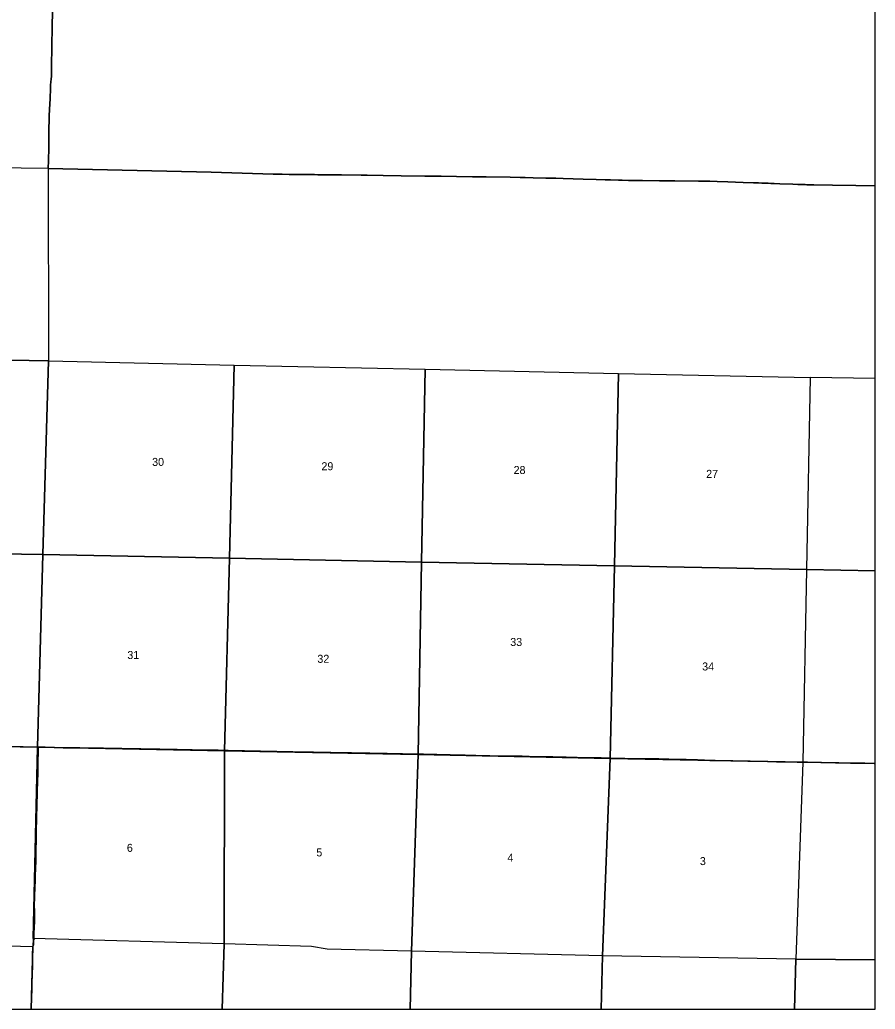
# Model space of a CAD drawing. Extents: x 2.1 to 73.9, y 4 to 26.
# Drawn here: x 6.664 to 8.9, y 14.1 to 16.686 of the extents above; entities that cross this region are included whole.
import ezdxf

# ---------------------------------------------------------------- set-up
doc = ezdxf.new("R2010")
doc.units = 0
doc.layers.add('GM_X_Corporation', color=7, linetype='Continuous')
doc.layers.add('GM_X_Section_Text', color=7, linetype='Continuous')

msp = doc.modelspace()

# ---------------------------------------------------------------- linework, layer by layer
at = {"layer": 'GM_X_Corporation'}
for points in [[(6.7502, 16.731), (6.7491, 16.6734), (6.7481, 16.6112), (6.7474, 16.5692), (6.7471, 16.5448), (6.747, 16.5443), (6.7467, 16.5381), (6.746, 16.5319), (6.7449, 16.5226), (6.7444, 16.5164), (6.744, 16.5071), (6.7433, 16.4791), (6.7428, 16.4667), (6.7411, 16.4356), (6.7406, 16.4232), (6.7402, 16.403), (6.7399, 16.3843), (6.7399, 16.3734), (6.7399, 16.3703), (6.7401, 16.361), (6.7401, 16.357), (6.7401, 16.3532), (6.7401, 16.3423), (6.7395, 16.3268), (6.7393, 16.3182), (6.7383, 16.2971), (7.1641, 16.2882), (7.3268, 16.2825), (7.334, 16.2824), (7.3502, 16.2822), (7.3686, 16.282), (7.391, 16.2818), (7.4087, 16.2816), (7.4347, 16.2813), (7.4433, 16.2811), (7.4588, 16.2811), (7.4681, 16.281), (7.4848, 16.2809), (7.4868, 16.2809), (7.5054, 16.2807), (7.5568, 16.28), (7.5723, 16.2796), (7.6143, 16.2791), (7.661, 16.2784), (7.7232, 16.2777), (7.7344, 16.2775), (7.7652, 16.277), (7.8056, 16.2765), (7.8476, 16.2757), (7.8834, 16.2753), (7.9456, 16.2745), (7.972, 16.274), (7.9854, 16.2738), (8.0062, 16.2734), (8.0389, 16.2725), (8.0653, 16.2718), (8.084, 16.2713), (8.1368, 16.2698), (8.171, 16.2688), (8.1944, 16.2681), (8.2085, 16.2677), (8.2286, 16.267), (8.2383, 16.2668), (8.2551, 16.2663), (8.2914, 16.2658), (8.3359, 16.2653), (8.3764, 16.265), (8.4385, 16.2643), (8.4466, 16.2642), (8.4589, 16.264), (8.4681, 16.2639), (8.4868, 16.2634), (8.5146, 16.2626), (8.555, 16.2611), (8.5821, 16.2601), (8.595, 16.2596), (8.6033, 16.2593), (8.6114, 16.259), (8.6201, 16.2587), (8.6276, 16.2584), (8.6358, 16.258), (8.651, 16.2574), (8.6851, 16.2561), (8.6976, 16.2558), (8.7054, 16.2556), (8.7108, 16.2554), (8.7169, 16.2552), (8.7214, 16.2551), (8.7284, 16.2549), (8.7349, 16.2547), (8.7399, 16.2545), (8.7885, 16.2536), (8.8491, 16.2527), (8.9, 16.252), (8.9, 20.9)], [(6.7502, 16.731), (6.7491, 16.6734), (6.7481, 16.6112), (6.7474, 16.5692), (6.7471, 16.5448), (6.747, 16.5443), (6.7467, 16.5381), (6.746, 16.5319), (6.7449, 16.5226), (6.7444, 16.5164), (6.744, 16.5071), (6.7433, 16.4791), (6.7428, 16.4667), (6.7411, 16.4356), (6.7406, 16.4232), (6.7402, 16.403), (6.7399, 16.3843), (6.7399, 16.3734), (6.7399, 16.3703), (6.7401, 16.361), (6.7401, 16.357), (6.7401, 16.3532), (6.7401, 16.3423), (6.7395, 16.3268), (6.7393, 16.3182), (6.7383, 16.2971), (7.1641, 16.2882), (7.3268, 16.2825), (7.334, 16.2824), (7.3502, 16.2822), (7.3686, 16.282), (7.391, 16.2818), (7.4087, 16.2816), (7.4347, 16.2813), (7.4433, 16.2811), (7.4588, 16.2811), (7.4681, 16.281), (7.4848, 16.2809), (7.4868, 16.2809), (7.5054, 16.2807), (7.5568, 16.28), (7.5723, 16.2796), (7.6143, 16.2791), (7.661, 16.2784), (7.7232, 16.2777), (7.7344, 16.2775), (7.7652, 16.277), (7.8056, 16.2765), (7.8476, 16.2757), (7.8834, 16.2753), (7.9456, 16.2745), (7.972, 16.274), (7.9854, 16.2738), (8.0062, 16.2734), (8.0389, 16.2725), (8.0653, 16.2718), (8.084, 16.2713), (8.1368, 16.2698), (8.171, 16.2688), (8.1944, 16.2681), (8.2085, 16.2677), (8.2286, 16.267), (8.2383, 16.2668), (8.2551, 16.2663), (8.2914, 16.2658), (8.3359, 16.2653), (8.3764, 16.265), (8.4385, 16.2643), (8.4466, 16.2642), (8.4589, 16.264), (8.4681, 16.2639), (8.4868, 16.2634), (8.5146, 16.2626), (8.555, 16.2611), (8.5821, 16.2601), (8.595, 16.2596), (8.6033, 16.2593), (8.6114, 16.259), (8.6201, 16.2587), (8.6276, 16.2584), (8.6358, 16.258), (8.651, 16.2574), (8.6851, 16.2561), (8.6976, 16.2558), (8.7054, 16.2556), (8.7108, 16.2554), (8.7169, 16.2552), (8.7214, 16.2551), (8.7284, 16.2549), (8.7349, 16.2547), (8.7399, 16.2545), (8.7885, 16.2536), (8.8491, 16.2527), (8.9, 16.252), (8.9, 18.8042)], [(2.1, 14.1), (8.9, 14.1), (8.9, 16.252), (8.8491, 16.2527), (8.7885, 16.2536), (8.7399, 16.2545), (8.7349, 16.2547), (8.7284, 16.2549), (8.7214, 16.2551), (8.7169, 16.2552), (8.7108, 16.2554), (8.7054, 16.2556), (8.6976, 16.2558), (8.6851, 16.2561), (8.651, 16.2574), (8.6358, 16.258), (8.6276, 16.2584), (8.6201, 16.2587), (8.6114, 16.259), (8.6033, 16.2593), (8.595, 16.2596), (8.5821, 16.2601), (8.555, 16.2611), (8.5146, 16.2626), (8.4868, 16.2634), (8.4681, 16.2639), (8.4589, 16.264), (8.4466, 16.2642), (8.4385, 16.2643), (8.3764, 16.265), (8.3359, 16.2653), (8.2914, 16.2658), (8.2551, 16.2663), (8.2383, 16.2668), (8.2286, 16.267), (8.2085, 16.2677), (8.1944, 16.2681), (8.171, 16.2688), (8.1368, 16.2698), (8.084, 16.2713), (8.0653, 16.2718), (8.0389, 16.2725), (8.0062, 16.2734), (7.9854, 16.2738), (7.972, 16.274), (7.9456, 16.2745), (7.8834, 16.2753), (7.8476, 16.2757), (7.8056, 16.2765), (7.7652, 16.277), (7.7344, 16.2775), (7.7232, 16.2777), (7.661, 16.2784), (7.6143, 16.2791), (7.5723, 16.2796), (7.5568, 16.28), (7.5054, 16.2807), (7.4868, 16.2809), (7.4848, 16.2809), (7.4681, 16.281), (7.4588, 16.2811), (7.4433, 16.2811), (7.4347, 16.2813), (7.4087, 16.2816), (7.391, 16.2818), (7.3686, 16.282), (7.3502, 16.2822), (7.334, 16.2824), (7.3268, 16.2825), (7.1641, 16.2882), (6.7383, 16.2971), (6.7393, 16.3182), (6.7395, 16.3268), (6.7401, 16.3423), (6.7401, 16.3532), (6.7401, 16.357), (6.7401, 16.361), (6.7399, 16.3703), (6.7399, 16.3734), (6.7399, 16.3843), (6.7402, 16.403), (6.7406, 16.4232), (6.7411, 16.4356), (6.7428, 16.4667), (6.7433, 16.4791), (6.744, 16.5071), (6.7444, 16.5164), (6.7449, 16.5226), (6.746, 16.5319), (6.7467, 16.5381), (6.747, 16.5443), (6.7471, 16.5448), (6.7474, 16.5692), (6.7481, 16.6112), (6.7491, 16.6734), (6.7502, 16.731)], [(6.6267, 14.7867), (6.6733, 14.7857), (6.709, 14.785), (6.7123, 14.785), (6.7308, 14.7846), (6.7774, 14.7836), (6.7882, 14.7836), (6.7897, 14.7836), (6.7991, 14.7836), (6.8209, 14.7832), (6.8566, 14.7826), (6.883, 14.782), (6.9032, 14.7817), (6.9187, 14.7814), (6.9311, 14.7812), (6.9529, 14.7809), (6.9622, 14.7807), (6.9808, 14.7803), (6.9979, 14.7801), (7.0088, 14.7798), (7.0227, 14.7795), (7.0305, 14.7793), (7.0429, 14.7791), (7.0553, 14.779), (7.0678, 14.7786), (7.0755, 14.7785), (7.0864, 14.7783), (7.1144, 14.7778), (7.1299, 14.7775), (7.1423, 14.7773), (7.1485, 14.7772), (7.1593, 14.7772), (7.1671, 14.7771), (7.1748, 14.7768), (7.1826, 14.7767), (7.1935, 14.7765), (7.2016, 14.7763), (7.2059, 14.7763), (7.2089, 14.7762), (7.4201, 14.7719), (7.4239, 14.7718), (7.4317, 14.7716), (7.455, 14.7712), (7.4767, 14.7709), (7.5031, 14.7704), (7.5156, 14.7702), (7.5311, 14.7698), (7.5466, 14.7696), (7.5668, 14.7693), (7.5792, 14.769), (7.6243, 14.7681), (7.6507, 14.7675), (7.6647, 14.7673), (7.7049, 14.7665), (7.7191, 14.7662), (7.789, 14.7648), (7.8061, 14.7644), (7.8278, 14.764), (7.8558, 14.7633), (7.8931, 14.7626), (7.9474, 14.7617), (7.9582, 14.7614), (7.9769, 14.761), (7.9956, 14.7606), (8.036, 14.7598), (8.0577, 14.7593), (8.0763, 14.7588), (8.0919, 14.7584), (8.1043, 14.7583), (8.1214, 14.758), (8.1602, 14.7573), (8.1835, 14.7568), (8.2037, 14.7564), (8.2069, 14.7564), (8.2845, 14.7548), (8.3342, 14.754), (8.3607, 14.7537), (8.4057, 14.7528), (8.4352, 14.752), (8.4538, 14.7509), (8.4678, 14.7504), (8.5222, 14.7495), (8.5672, 14.7486), (8.6185, 14.7475), (8.6418, 14.747), (8.6605, 14.7467), (8.6962, 14.746), (8.7114, 14.7457), (8.717, 14.7456), (8.7233, 14.7456), (8.7963, 14.7443), (8.8352, 14.7435), (8.8725, 14.7428), (8.8973, 14.7425), (8.9, 14.7426), (8.9, 16.252), (8.8491, 16.2527), (8.7885, 16.2536), (8.7399, 16.2545), (8.7349, 16.2547), (8.7284, 16.2549), (8.7214, 16.2551), (8.7169, 16.2552), (8.7108, 16.2554), (8.7054, 16.2556), (8.6976, 16.2558), (8.6851, 16.2561), (8.651, 16.2574), (8.6358, 16.258), (8.6276, 16.2584), (8.6201, 16.2587), (8.6114, 16.259), (8.6033, 16.2593), (8.595, 16.2596), (8.5821, 16.2601), (8.555, 16.2611), (8.5146, 16.2626), (8.4868, 16.2634), (8.4681, 16.2639), (8.4589, 16.264), (8.4466, 16.2642), (8.4385, 16.2643), (8.3764, 16.265), (8.3359, 16.2653), (8.2914, 16.2658), (8.2551, 16.2663), (8.2383, 16.2668), (8.2286, 16.267), (8.2085, 16.2677), (8.1944, 16.2681), (8.171, 16.2688), (8.1368, 16.2698), (8.084, 16.2713), (8.0653, 16.2718), (8.0389, 16.2725), (8.0062, 16.2734), (7.9854, 16.2738), (7.972, 16.274), (7.9456, 16.2745), (7.8834, 16.2753), (7.8476, 16.2757), (7.8056, 16.2765), (7.7652, 16.277), (7.7344, 16.2775), (7.7232, 16.2777), (7.661, 16.2784), (7.6143, 16.2791), (7.5723, 16.2796), (7.5568, 16.28), (7.5054, 16.2807), (7.4868, 16.2809), (7.4848, 16.2809), (7.4681, 16.281), (7.4588, 16.2811), (7.4433, 16.2811), (7.4347, 16.2813), (7.4087, 16.2816), (7.391, 16.2818), (7.3686, 16.282), (7.3502, 16.2822), (7.334, 16.2824), (7.3268, 16.2825), (7.1641, 16.2882), (6.7383, 16.2971), (6.7393, 16.3182), (6.7395, 16.3268), (6.7401, 16.3423), (6.7401, 16.3532), (6.7401, 16.357), (6.7401, 16.361), (6.7399, 16.3703), (6.7399, 16.3734), (6.7399, 16.3843), (6.7402, 16.403), (6.7406, 16.4232), (6.7411, 16.4356), (6.7428, 16.4667), (6.7433, 16.4791), (6.744, 16.5071), (6.7444, 16.5164), (6.7449, 16.5226), (6.746, 16.5319), (6.7467, 16.5381), (6.747, 16.5443), (6.7471, 16.5448), (6.7474, 16.5692), (6.7481, 16.6112), (6.7491, 16.6734), (6.7502, 16.731)], [(3.6476, 14.1), (6.6939, 14.1), (6.6949, 14.1324), (6.6954, 14.151), (6.6958, 14.1681), (6.6969, 14.2132), (6.6977, 14.2442), (6.6982, 14.2608), (6.6982, 14.2613), (6.6981, 14.2618), (6.6975, 14.2635), (6.6983, 14.2646), (6.6984, 14.2648), (6.6989, 14.2656), (6.6996, 14.2671), (6.6999, 14.2686), (6.7001, 14.2702), (6.7002, 14.2734), (6.7002, 14.2782), (6.7003, 14.2798), (6.7006, 14.2813), (6.7007, 14.2821), (6.701, 14.2828), (6.7015, 14.2835), (6.701, 14.2855), (6.7008, 14.2868), (6.7007, 14.2882), (6.7007, 14.2895), (6.7011, 14.3004), (6.7014, 14.3113), (6.7022, 14.333), (6.7024, 14.3424), (6.7022, 14.3579), (6.7021, 14.3704), (6.7027, 14.3937), (6.7036, 14.4201), (6.7039, 14.4341), (6.7045, 14.4512), (6.7051, 14.4652), (6.7058, 14.4901), (6.7059, 14.4994), (6.706, 14.5088), (6.7068, 14.5492), (6.7072, 14.5741), (6.7076, 14.5896), (6.7079, 14.6036), (6.7088, 14.6301), (6.7098, 14.669), (6.7103, 14.6954), (6.7109, 14.7172), (6.7116, 14.7436), (6.7123, 14.7763), (6.7123, 14.7825), (6.7123, 14.785), (6.709, 14.785), (6.6733, 14.7857), (6.6267, 14.7867)]]:
    msp.add_lwpolyline(points, dxfattribs=at)
for points in [[(6.2408, 16.304), (6.7383, 16.2986), (6.739, 15.7951), (6.2316, 15.8034)], [(6.739, 15.7951), (6.7243, 15.2883), (6.2207, 15.2967), (6.2316, 15.8034)], [(7.2244, 15.7835), (7.2122, 15.279), (6.7243, 15.2883), (6.739, 15.7951)], [(7.7235, 15.7726), (7.7143, 15.2686), (7.2122, 15.279), (7.2244, 15.7835)], [(8.2288, 15.7614), (8.2189, 15.2591), (7.7143, 15.2686), (7.7235, 15.7726)], [(8.7299, 15.7511), (8.7206, 15.2496), (8.2189, 15.2591), (8.2288, 15.7614)], [(8.9, 15.2456), (8.9, 15.7481), (8.7299, 15.7511), (8.7206, 15.2496)], [(6.2207, 15.2967), (6.7243, 15.2883), (6.7103, 14.7846), (6.2097, 14.7948)], [(7.2122, 15.279), (7.1993, 14.7752), (6.7103, 14.7846), (6.7243, 15.2883)], [(7.7143, 15.2686), (7.7054, 14.7659), (7.1993, 14.7752), (7.2122, 15.279)], [(8.2189, 15.2591), (8.2069, 14.7555), (7.7054, 14.7659), (7.7143, 15.2686)], [(8.7206, 15.2496), (8.7107, 14.7454), (8.2069, 14.7555), (8.2189, 15.2591)], [(8.9, 14.7421), (8.9, 15.2456), (8.7206, 15.2496), (8.7107, 14.7454)], [(6.1947, 14.7951), (6.2097, 14.7948), (6.7103, 14.7846), (6.6994, 14.285), (6.6985, 14.263), (6.1776, 14.2774)], [(6.6939, 14.1), (8.9, 14.1), (8.9, 14.7426), (8.8973, 14.7425), (8.8725, 14.7428), (8.8352, 14.7435), (8.7963, 14.7443), (8.7233, 14.7456), (8.717, 14.7456), (8.7114, 14.7457), (8.6962, 14.746), (8.6605, 14.7467), (8.6418, 14.747), (8.6185, 14.7475), (8.5672, 14.7486), (8.5222, 14.7495), (8.4678, 14.7504), (8.4538, 14.7509), (8.4352, 14.752), (8.4057, 14.7528), (8.3607, 14.7537), (8.3342, 14.754), (8.2845, 14.7548), (8.2069, 14.7564), (8.2037, 14.7564), (8.1835, 14.7568), (8.1602, 14.7573), (8.1214, 14.758), (8.1043, 14.7583), (8.0919, 14.7584), (8.0763, 14.7588), (8.0577, 14.7593), (8.036, 14.7598), (7.9956, 14.7606), (7.9769, 14.761), (7.9582, 14.7614), (7.9474, 14.7617), (7.8931, 14.7626), (7.8558, 14.7633), (7.8278, 14.764), (7.8061, 14.7644), (7.789, 14.7648), (7.7191, 14.7662), (7.7049, 14.7665), (7.6647, 14.7673), (7.6507, 14.7675), (7.6243, 14.7681), (7.5792, 14.769), (7.5668, 14.7693), (7.5466, 14.7696), (7.5311, 14.7698), (7.5156, 14.7702), (7.5031, 14.7704), (7.4767, 14.7709), (7.455, 14.7712), (7.4317, 14.7716), (7.4239, 14.7718), (7.4201, 14.7719), (7.2089, 14.7762), (7.2059, 14.7763), (7.2016, 14.7763), (7.1935, 14.7765), (7.1826, 14.7767), (7.1748, 14.7768), (7.1671, 14.7771), (7.1593, 14.7772), (7.1485, 14.7772), (7.1423, 14.7773), (7.1299, 14.7775), (7.1144, 14.7778), (7.0864, 14.7783), (7.0755, 14.7785), (7.0678, 14.7786), (7.0553, 14.779), (7.0429, 14.7791), (7.0305, 14.7793), (7.0227, 14.7795), (7.0088, 14.7798), (6.9979, 14.7801), (6.9808, 14.7803), (6.9622, 14.7807), (6.9529, 14.7809), (6.9311, 14.7812), (6.9187, 14.7814), (6.9032, 14.7817), (6.883, 14.782), (6.8566, 14.7826), (6.8209, 14.7832), (6.7991, 14.7836), (6.7897, 14.7836), (6.7882, 14.7836), (6.7774, 14.7836), (6.7308, 14.7846), (6.7123, 14.785), (6.7123, 14.7825), (6.7123, 14.7763), (6.7116, 14.7436), (6.7109, 14.7172), (6.7103, 14.6954), (6.7098, 14.669), (6.7088, 14.6301), (6.7079, 14.6036), (6.7076, 14.5896), (6.7072, 14.5741), (6.7068, 14.5492), (6.706, 14.5088), (6.7059, 14.4994), (6.7058, 14.4901), (6.7051, 14.4652), (6.7045, 14.4512), (6.7039, 14.4341), (6.7036, 14.4201), (6.7027, 14.3937), (6.7021, 14.3704), (6.7022, 14.3579), (6.7024, 14.3424), (6.7022, 14.333), (6.7014, 14.3113), (6.7011, 14.3004), (6.7007, 14.2895), (6.7007, 14.2882), (6.7008, 14.2868), (6.701, 14.2855), (6.7015, 14.2835), (6.701, 14.2828), (6.7007, 14.2821), (6.7006, 14.2813), (6.7003, 14.2798), (6.7002, 14.2782), (6.7002, 14.2734), (6.7001, 14.2702), (6.6999, 14.2686), (6.6996, 14.2671), (6.6989, 14.2656), (6.6984, 14.2648), (6.6983, 14.2646), (6.6975, 14.2635), (6.6981, 14.2618), (6.6982, 14.2613), (6.6982, 14.2608), (6.6977, 14.2442), (6.6969, 14.2132), (6.6958, 14.1681), (6.6954, 14.151), (6.6949, 14.1324)], [(7.1993, 14.7752), (7.198, 14.2705), (6.6994, 14.285), (6.7103, 14.7846)], [(7.7054, 14.7659), (7.6877, 14.2518), (7.4677, 14.2567), (7.4263, 14.2642), (7.198, 14.2705), (7.1993, 14.7752)], [(8.2069, 14.7555), (8.1868, 14.2396), (7.6877, 14.2518), (7.7054, 14.7659)], [(8.2069, 14.7555), (8.7107, 14.7454), (8.6921, 14.231), (8.1868, 14.2396)], [(8.9, 14.2289), (8.9, 14.7421), (8.7107, 14.7454), (8.6921, 14.231)], [(6.1736, 14.1), (6.6942, 14.1), (6.6985, 14.263), (6.1776, 14.2774)], [(6.6942, 14.1), (7.193, 14.1), (7.198, 14.2705), (6.6994, 14.285), (6.6985, 14.263)], [(7.193, 14.1), (7.6844, 14.1), (7.6877, 14.2518), (7.4677, 14.2567), (7.4263, 14.2642), (7.198, 14.2705)], [(7.6844, 14.1), (8.1839, 14.1), (8.1868, 14.2396), (7.6877, 14.2518)], [(8.1839, 14.1), (8.6886, 14.1), (8.6921, 14.231), (8.1868, 14.2396)], [(8.6886, 14.1), (8.9, 14.1), (8.9, 14.2289), (8.6921, 14.231)]]:
    msp.add_lwpolyline(points, close=True, dxfattribs=at)

# ---------------------------------------------------------------- texts
at = {"layer": 'GM_X_Section_Text'}
for s, height, p in [('30', 0.02093, (7.01, 15.52)), ('29', 0.02093, (7.4525, 15.5087)), ('28', 0.02093, (7.9548, 15.4988)), ('27', 0.02093, (8.4582, 15.4887)), ('33', 0.02093, (7.9461, 15.0494)), ('31', 0.02093, (6.9452, 15.0154)), ('32', 0.02093, (7.4419, 15.0054)), ('34', 0.02093, (8.4477, 14.9854)), ('6', 0.0209, (6.944, 14.5113)), ('5', 0.0209, (7.4392, 14.4994)), ('4', 0.0209, (7.9388, 14.486)), ('3', 0.0209, (8.4417, 14.4767))]:
    msp.add_text(s, height=height, rotation=0, dxfattribs=at).set_placement(p)

doc.saveas('drawing.dxf')
